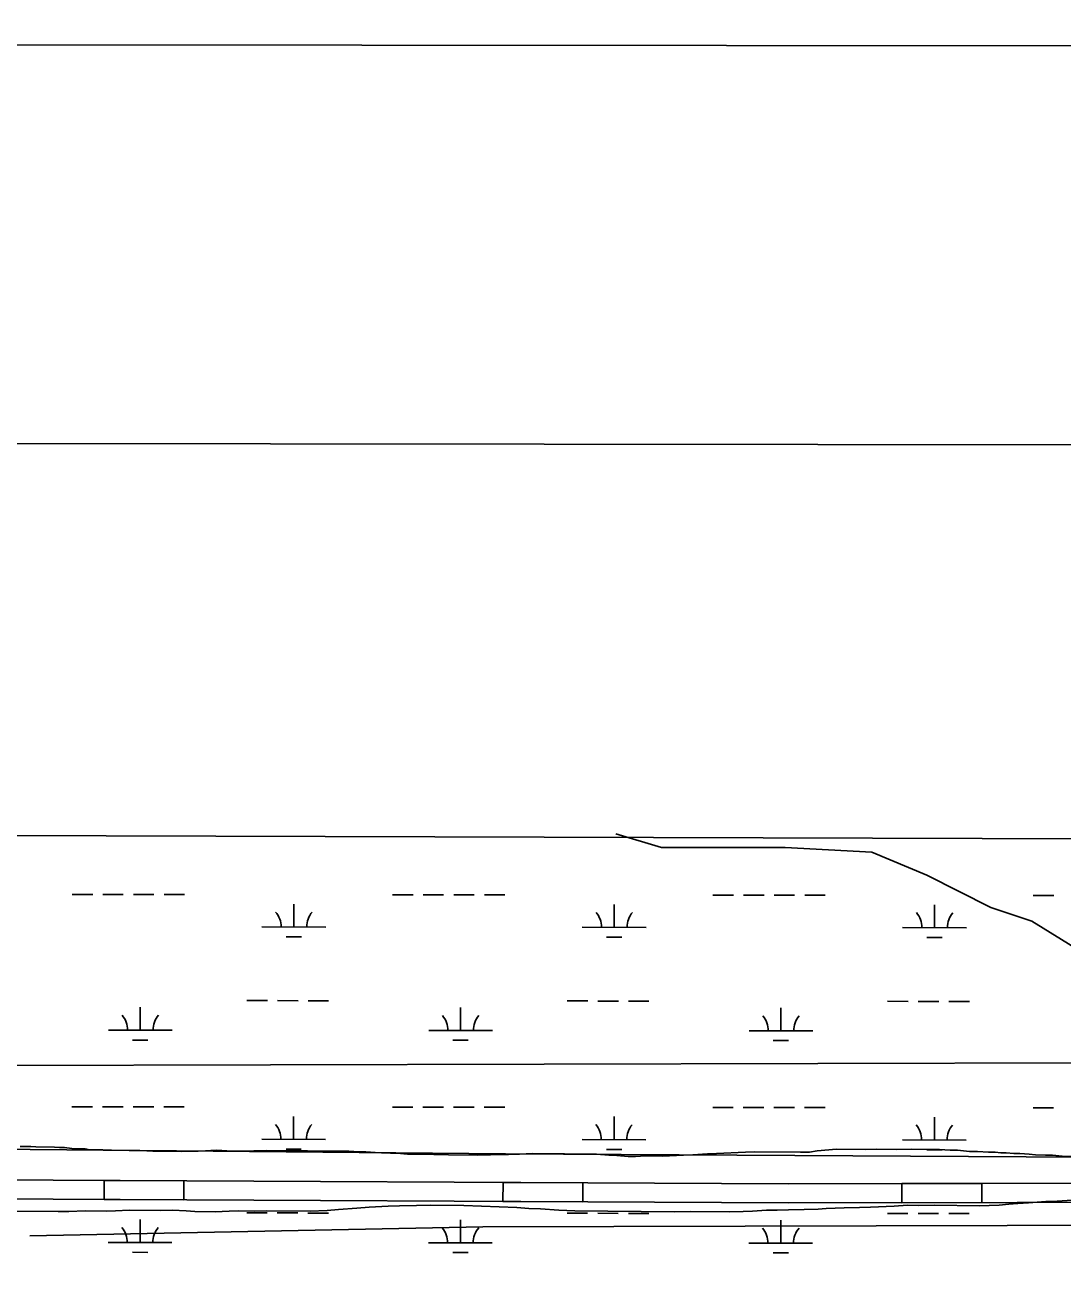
# Model space of a CAD drawing. Extents: x 3148686 to 3186545, y 916144 to 941516.
# Drawn here: x 3178646 to 3180272, y 938971 to 940933 of the extents above; entities that cross this region are included whole.
import ezdxf

# ---------------------------------------------------------------- set-up
doc = ezdxf.new("R2010")
doc.units = 0
for name, color, linetype in [('G-ANNO-NPLT', 7, 'Continuous'), ('V-ANNO-SYMB', 7, 'Continuous'), ('V-GRID-FRAM', 7, 'Continuous'), ('V-ROAD-CNTR', 7, 'Continuous'), ('V-SITE-VEGE', 7, 'Continuous'), ('V-TOPO-BNDY', 7, 'Continuous'), ('V-TOPO-SHOR', 7, 'Continuous'), ('V-WETL-SWMP', 7, 'Continuous')]:
    doc.layers.add(name, color=color, linetype=linetype)

msp = doc.modelspace()

# ---------------------------------------------------------------- linework, layer by layer
at = {"layer": 'G-ANNO-NPLT'}
msp.add_lwpolyline([(3149269.6, 916765.9), (3185936.3, 916727.2), (3185961.7, 940893.9), (3149295.1, 940932.5)], close=True, dxfattribs=at)
at = {"layer": 'V-ANNO-SYMB'}
msp.add_lwpolyline([(3152020.4, 917388), (3185103.6, 917353.2), (3185127.8, 940269.7), (3152044.6, 940304.6), (3152020.4, 917388)], dxfattribs=at)
at = {"layer": 'V-GRID-FRAM'}
msp.add_lwpolyline([(3152987.2, 939742.7), (3184296.3, 939644.8), (3184247.4, 921455.8), (3152922.4, 921553.7), (3152987.2, 939742.7)], dxfattribs=at)
at = {"layer": 'V-ROAD-CNTR'}
for points in [[(3175904.3, 939168.6), (3176049.4, 939137.9), (3176235.2, 939124.9), (3176664.1, 939124.2), (3177793.1, 939124.8), (3178585, 939123.2), (3179841.8, 939116.8), (3181277, 939119.3), (3183263.4, 939121.2), (3184150, 939118.7), (3184291.8, 939119.1)], [(3175995.8, 939118.6), (3176045.3, 939108.1), (3176234.1, 939094.9), (3176664.1, 939094.2), (3177793.1, 939094.8), (3178584.9, 939093.2), (3179841.8, 939086.8), (3181277.1, 939089.3), (3183263.3, 939091.2), (3184150, 939088.7), (3184291.9, 939089.1)]]:
    msp.add_lwpolyline(points, dxfattribs=at)
for points in [[(3178770, 939122.2), (3178895, 939121.6), (3178894.8, 939091.6), (3178769.8, 939092.2)], [(3179395, 939119), (3179520, 939118.4), (3179519.8, 939088.4), (3179394.8, 939089)], [(3180019.9, 939117.1), (3180144.9, 939117.3), (3180144.9, 939087.3), (3180019.9, 939087.1)]]:
    msp.add_lwpolyline(points, close=True, dxfattribs=at)
at = {"layer": 'V-SITE-VEGE'}
for p, q in [((3183261.3, 939648.1), (3174685.2, 939674.9)), ((3178638.6, 939175.4), (3178655.3, 939175.2)), ((3178655.3, 939175.2), (3178662.9, 939174.6)), ((3178662.9, 939174.6), (3178692.3, 939174.3)), ((3178692.3, 939174.3), (3178699.9, 939173.6)), ((3178699.9, 939173.6), (3178708, 939173.5)), ((3178708, 939173.5), (3178719.5, 939172.3)), ((3178719.5, 939172.3), (3178728.2, 939171.6)), ((3178728.2, 939171.6), (3178740.3, 939171.5)), ((3178740.3, 939171.5), (3178747.8, 939170.2)), ((3179887.1, 939168.2), (3179917.2, 939170.8)), ((3179917.2, 939170.8), (3179962.9, 939170.4)), ((3179962.9, 939170.4), (3179979.6, 939170.8)), ((3179979.6, 939170.8), (3180011.4, 939170.4)), ((3180011.4, 939170.4), (3180035.1, 939170.8)), ((3180035.1, 939170.8), (3180078.5, 939170.3)), ((3178747.8, 939170.2), (3178768.1, 939170)), ((3178768.1, 939170), (3178781.4, 939169.3)), ((3178781.4, 939169.3), (3178836.9, 939168.7)), ((3178836.9, 939168.7), (3178846.1, 939168)), ((3178846.1, 939168), (3178891.8, 939167.6)), ((3178891.8, 939167.6), (3178917.2, 939167.9)), ((3178917.2, 939167.9), (3178928.8, 939168.3)), ((3178928.8, 939168.3), (3178945.6, 939169.3)), ((3178945.6, 939169.3), (3178954.3, 939169.2)), ((3178954.3, 939169.2), (3178970.4, 939167.9)), ((3178970.4, 939167.9), (3178984.3, 939167.8)), ((3178984.3, 939167.8), (3179024.2, 939169.1)), ((3179024.2, 939169.1), (3179153.2, 939167.8)), ((3179153.2, 939167.8), (3179168.8, 939167)), ((3179168.8, 939167), (3179179.8, 939166.9)), ((3179179.8, 939166.9), (3179194.8, 939165.6)), ((3179194.8, 939165.6), (3179204.6, 939165.5)), ((3179204.6, 939165.5), (3179218.5, 939164.8)), ((3179218.5, 939164.8), (3179228.3, 939164.7)), ((3179228.3, 939164.7), (3179245.1, 939163.3)), ((3179245.1, 939163.3), (3179286.7, 939162.9)), ((3179286.7, 939162.9), (3179309.3, 939162.1)), ((3179309.3, 939162.1), (3179354.4, 939161.6)), ((3179354.4, 939161.6), (3179375.2, 939162)), ((3179375.2, 939162), (3179403.6, 939162.8)), ((3179403.6, 939162.8), (3179420.9, 939163.2)), ((3179420.9, 939163.2), (3179441.2, 939164.2)), ((3179441.2, 939164.2), (3179541.2, 939163.2)), ((3179541.2, 939163.2), (3179560.8, 939161.8)), ((3179560.8, 939161.8), (3179573, 939161.1)), ((3179573, 939161.1), (3179590.9, 939159.7)), ((3179590.9, 939159.7), (3179602.5, 939159.6)), ((3179602.5, 939159.6), (3179618.1, 939160.6)), ((3179618.1, 939160.6), (3179644.7, 939160.3)), ((3179644.7, 939160.3), (3179677.7, 939161.7)), ((3179677.7, 939161.7), (3179692.1, 939162.2)), ((3179692.1, 939162.2), (3179715.3, 939163.7)), ((3179715.3, 939163.7), (3179729.2, 939164.1)), ((3179729.2, 939164.1), (3179774.9, 939166.5)), ((3179774.9, 939166.5), (3179788.7, 939167)), ((3179788.7, 939167), (3179861, 939166.2)), ((3179861, 939166.2), (3179874.9, 939166.6)), ((3179874.9, 939166.6), (3179887.1, 939168.2)), ((3180078.5, 939170.3), (3180095.3, 939169.6)), ((3180095.3, 939169.6), (3180106.8, 939169.4)), ((3180106.8, 939169.4), (3180125.9, 939167.5)), ((3180125.9, 939167.5), (3180138.1, 939167.4)), ((3180138.1, 939167.4), (3180155.4, 939166.6)), ((3180155.4, 939166.6), (3180165.8, 939166.5)), ((3180165.8, 939166.5), (3180175, 939165.3)), ((3180175, 939165.3), (3180183.1, 939165.2)), ((3180183.1, 939165.2), (3180195.3, 939164.5)), ((3180195.3, 939164.5), (3180204.5, 939164.4)), ((3180204.5, 939164.4), (3180219, 939163.1)), ((3180219, 939163.1), (3180229.4, 939162.4)), ((3180229.4, 939162.4), (3180245, 939161.6)), ((3180245, 939161.6), (3180256, 939161.5)), ((3180256, 939161.5), (3180271, 939160.2)), ((3180271, 939160.2), (3180332.9, 939159.6)), ((3178627.8, 939073.9), (3178697.8, 939073.2)), ((3178697.8, 939073.2), (3178714.6, 939073.6)), ((3178714.6, 939073.6), (3178740, 939074.5)), ((3178740, 939074.5), (3178773.6, 939074.1)), ((3178773.6, 939074.1), (3178788, 939074.6)), ((3178788, 939074.6), (3178809.4, 939075.5)), ((3178809.4, 939075.5), (3178858.6, 939075)), ((3178858.6, 939075), (3178877.1, 939075.4)), ((3178877.1, 939075.4), (3178898.5, 939074.6)), ((3178898.5, 939074.6), (3178912.3, 939073.3)), ((3178912.3, 939073.3), (3178944.1, 939073)), ((3178944.1, 939073), (3178965.6, 939073.9)), ((3178965.6, 939073.9), (3178980, 939074.3)), ((3178980, 939074.3), (3179004.9, 939074.1)), ((3179004.9, 939074.1), (3179025.1, 939074.4)), ((3179025.1, 939074.4), (3179092.8, 939073.7)), ((3179092.8, 939073.7), (3179119.4, 939075.2)), ((3179119.4, 939075.2), (3179137.3, 939076.7)), ((3179137.3, 939076.7), (3179165.7, 939078.8)), ((3179165.7, 939078.8), (3179185.4, 939080.3)), ((3179185.4, 939080.3), (3179214.9, 939081.7)), ((3179214.9, 939081.7), (3179232.8, 939082.1)), ((3179232.8, 939082.1), (3179259.4, 939083)), ((3179259.4, 939083), (3179281.4, 939083.3)), ((3179281.4, 939083.3), (3179333.5, 939082.8)), ((3179333.5, 939082.8), (3179416.7, 939079.6)), ((3179416.7, 939079.6), (3179435.2, 939078.3)), ((3179435.2, 939078.3), (3179453.7, 939077.5)), ((3179453.7, 939077.5), (3179482.6, 939075.5)), ((3179482.6, 939075.5), (3179507.4, 939074.6)), ((3179507.4, 939074.6), (3179663, 939073)), ((3179663, 939073), (3179688.4, 939073.3)), ((3179688.4, 939073.3), (3179749.2, 939072.7)), ((3179749.2, 939072.7), (3179771.1, 939073.6)), ((3179771.1, 939073.6), (3179785.6, 939074.1)), ((3179785.6, 939074.1), (3179807.6, 939075.6)), ((3179807.6, 939075.6), (3179824.4, 939075.4)), ((3179824.4, 939075.4), (3179842.3, 939075.8)), ((3179842.3, 939075.8), (3179866.6, 939076.7)), ((3179866.6, 939076.7), (3179888.6, 939077.1)), ((3179888.6, 939077.1), (3179901.3, 939078.1)), ((3179901.3, 939078.1), (3179929.6, 939078.9)), ((3179929.6, 939078.9), (3179953.4, 939079.8)), ((3179953.4, 939079.8), (3179970.7, 939080.2)), ((3179970.7, 939080.2), (3180007.7, 939081.6)), ((3180007.7, 939081.6), (3180028.6, 939083.1)), ((3180028.6, 939083.1), (3180045.4, 939082.9)), ((3180045.4, 939082.9), (3180071.4, 939083.3)), ((3180071.4, 939083.3), (3180140.8, 939082.5)), ((3180140.8, 939082.5), (3180172, 939083.4)), ((3180172, 939083.4), (3180187.6, 939084.9)), ((3180187.6, 939084.9), (3180201.5, 939086)), ((3180201.5, 939086), (3180218.3, 939086.9)), ((3180218.3, 939086.9), (3180245.5, 939089)), ((3180245.5, 939089), (3180262.9, 939089.4)), ((3180262.9, 939089.4), (3180286.6, 939090.9))]:
    msp.add_line(p, q, dxfattribs=at)
at = {"layer": 'V-TOPO-BNDY'}
msp.add_line((3160786.1, 939259.4), (3184295.5, 939315.6), dxfattribs=at)
at = {"layer": 'V-TOPO-SHOR'}
for points in [[(3181033.1, 939147.7), (3180689.3, 939312.9), (3180488.6, 939377.6), (3180374, 939435.1), (3180223.6, 939528.4), (3180159.1, 939550), (3180058.9, 939600.3), (3179972.9, 939636.2), (3179836.7, 939643.5), (3179643.2, 939643.7), (3179571.6, 939665.3)], [(3180939.9, 939155), (3179399, 939163.8), (3178481.7, 939171.9), (3176797.4, 939166.5), (3176768.7, 939180.9), (3176747.3, 939288.4), (3176754.6, 939345.7), (3176740.3, 939388.7), (3176711.7, 939424.6), (3176683, 939446.1), (3176647.2, 939446.2), (3176604.2, 939446.2), (3176554, 939410.4), (3176503.8, 939374.7), (3176324.5, 939310.3), (3176188.4, 939324.8), (3176138.2, 939324.9), (3176088, 939310.6), (3176023.5, 939317.8), (3175944.7, 939317.9), (3175923.1, 939289.3), (3175923.1, 939274.9), (3175923.1, 939239.1)], [(3181326.7, 938925.2), (3181262.3, 938982.6), (3181240.8, 939011.3), (3181212.2, 939054.3), (3179363.1, 939049.1), (3178653.5, 939035.5)]]:
    msp.add_lwpolyline(points, dxfattribs=at)
at = {"layer": 'V-WETL-SWMP'}
for p, q in [((3182610.4, 939650.1), (3168428.5, 939694.4)), ((3182610.4, 939650.1), (3168428.5, 939694.4)), ((3178720, 939570.3), (3178752, 939570.3)), ((3178768, 939570.2), (3178800, 939570.2)), ((3178816, 939570.2), (3178848, 939570.1)), ((3178864, 939570.1), (3178896, 939570.1)), ((3179221.9, 939569.8), (3179253.9, 939569.7)), ((3179269.9, 939569.7), (3179301.9, 939569.7)), ((3179317.9, 939569.7), (3179349.9, 939569.6)), ((3179365.9, 939569.6), (3179397.9, 939569.6)), ((3179723.8, 939569.2), (3179755.8, 939569.2)), ((3179771.8, 939569.2), (3179803.8, 939569.1)), ((3179819.8, 939569.1), (3179851.8, 939569.1)), ((3179867.8, 939569.1), (3179899.8, 939569)), ((3180225.7, 939568.7), (3180257.7, 939568.7)), ((3179067.2, 939519.2), (3179067.3, 939555.2)), ((3179569.1, 939518.6), (3179569.2, 939554.6)), ((3180071, 939518.1), (3180071.1, 939554.1)), ((3179017.2, 939519.2), (3179117.2, 939519.1)), ((3179519.1, 939518.7), (3179619.1, 939518.6)), ((3180021, 939518.2), (3180121, 939518.1)), ((3179055.2, 939503.8), (3179079.2, 939503.7)), ((3179557.1, 939503.2), (3179581.1, 939503.2)), ((3180059, 939502.7), (3180083, 939502.7)), ((3178826.6, 939357.6), (3178826.6, 939393.6)), ((3178993.7, 939403.8), (3179025.7, 939403.8)), ((3179041.7, 939403.8), (3179073.7, 939403.7)), ((3179089.7, 939403.7), (3179121.7, 939403.7)), ((3179328.5, 939357), (3179328.5, 939393)), ((3179495.6, 939403.3), (3179527.6, 939403.3)), ((3179543.6, 939403.2), (3179575.6, 939403.2)), ((3179591.6, 939403.2), (3179623.6, 939403.2)), ((3179830.4, 939356.5), (3179830.4, 939392.5)), ((3179997.5, 939402.8), (3180029.5, 939402.7)), ((3180045.5, 939402.7), (3180077.5, 939402.7)), ((3180093.5, 939402.7), (3180125.5, 939402.6)), ((3178776.6, 939357.6), (3178876.6, 939357.5)), ((3179278.5, 939357.1), (3179378.5, 939357)), ((3179780.4, 939356.6), (3179880.4, 939356.5)), ((3178814.6, 939342.1), (3178838.6, 939342.1)), ((3179316.5, 939341.6), (3179340.5, 939341.6)), ((3179818.4, 939341.1), (3179842.4, 939341.1)), ((3178719.6, 939237.6), (3178751.6, 939237.6)), ((3178767.6, 939237.6), (3178799.6, 939237.5)), ((3178815.6, 939237.5), (3178847.6, 939237.5)), ((3178863.6, 939237.5), (3178895.6, 939237.4)), ((3179221.5, 939237.1), (3179253.5, 939237)), ((3179269.5, 939237), (3179301.5, 939237)), ((3179317.5, 939237), (3179349.5, 939236.9)), ((3179365.5, 939236.9), (3179397.5, 939236.9)), ((3179723.4, 939236.6), (3179755.4, 939236.5)), ((3179771.4, 939236.5), (3179803.4, 939236.5)), ((3179819.4, 939236.5), (3179851.4, 939236.4)), ((3179867.4, 939236.4), (3179899.4, 939236.4)), ((3180225.3, 939236), (3180257.3, 939236)), ((3179066.9, 939186.5), (3179066.9, 939222.5)), ((3179568.8, 939186), (3179568.8, 939222)), ((3180070.7, 939185.4), (3180070.7, 939221.4)), ((3179016.9, 939186.6), (3179116.9, 939186.4)), ((3179054.9, 939171.1), (3179078.9, 939171.1)), ((3179518.8, 939186), (3179618.8, 939185.9)), ((3179556.8, 939170.6), (3179580.8, 939170.5)), ((3180020.7, 939185.5), (3180120.7, 939185.4)), ((3180058.7, 939170), (3180082.7, 939170)), ((3178826.2, 939024.9), (3178826.3, 939060.9)), ((3178993.3, 939071.1), (3179025.3, 939071.1)), ((3179041.3, 939071.1), (3179073.3, 939071.1)), ((3179089.3, 939071), (3179121.3, 939071)), ((3179328.1, 939024.4), (3179328.2, 939060.4)), ((3179495.3, 939070.6), (3179527.3, 939070.6)), ((3179543.3, 939070.6), (3179575.3, 939070.5)), ((3179591.3, 939070.5), (3179623.3, 939070.5)), ((3179830, 939023.8), (3179830.1, 939059.8)), ((3179997.2, 939070.1), (3180029.2, 939070.1)), ((3180045.2, 939070), (3180077.2, 939070)), ((3180093.2, 939070), (3180125.2, 939070)), ((3178776.2, 939024.9), (3178876.2, 939024.8)), ((3179278.1, 939024.4), (3179378.1, 939024.3)), ((3179780, 939023.9), (3179880, 939023.8)), ((3178814.2, 939009.5), (3178838.2, 939009.4)), ((3179316.1, 939008.9), (3179340.1, 939008.9)), ((3179818, 939008.4), (3179842, 939008.4))]:
    msp.add_line(p, q, dxfattribs=at)
for centre, start, end in [((3179012, 939519.7), 359.1678, 40.7115), ((3179122.5, 939519.6), 139.1678, 180.7115), ((3179513.9, 939519.2), 359.1678, 40.7115), ((3179624.4, 939519.1), 139.1678, 180.7115), ((3180015.8, 939518.7), 359.1678, 40.7115), ((3180126.3, 939518.5), 139.1678, 180.7115), ((3178771.3, 939358.1), 359.1678, 40.7115), ((3178881.8, 939358), 139.1678, 180.7115), ((3179273.2, 939357.6), 359.1678, 40.7115), ((3179383.7, 939357.5), 139.1678, 180.7115), ((3179775.2, 939357), 359.1678, 40.7115), ((3179885.6, 939356.9), 139.1678, 180.7115), ((3179011.6, 939187), 359.1678, 40.7115), ((3179122.1, 939186.9), 139.1678, 180.7115), ((3179513.5, 939186.5), 359.1678, 40.7115), ((3179624, 939186.4), 139.1678, 180.7115), ((3180015.4, 939186), 359.1678, 40.7115), ((3180125.9, 939185.9), 139.1678, 180.7115), ((3178771, 939025.4), 359.1678, 40.7115), ((3178881.5, 939025.3), 139.1678, 180.7115), ((3179272.9, 939024.9), 359.1678, 40.7115), ((3179383.4, 939024.8), 139.1678, 180.7115), ((3179774.8, 939024.4), 359.1678, 40.7115), ((3179885.3, 939024.3), 139.1678, 180.7115)]:
    msp.add_arc(centre, 35.2, start, end, dxfattribs=at)

doc.saveas('drawing.dxf')
